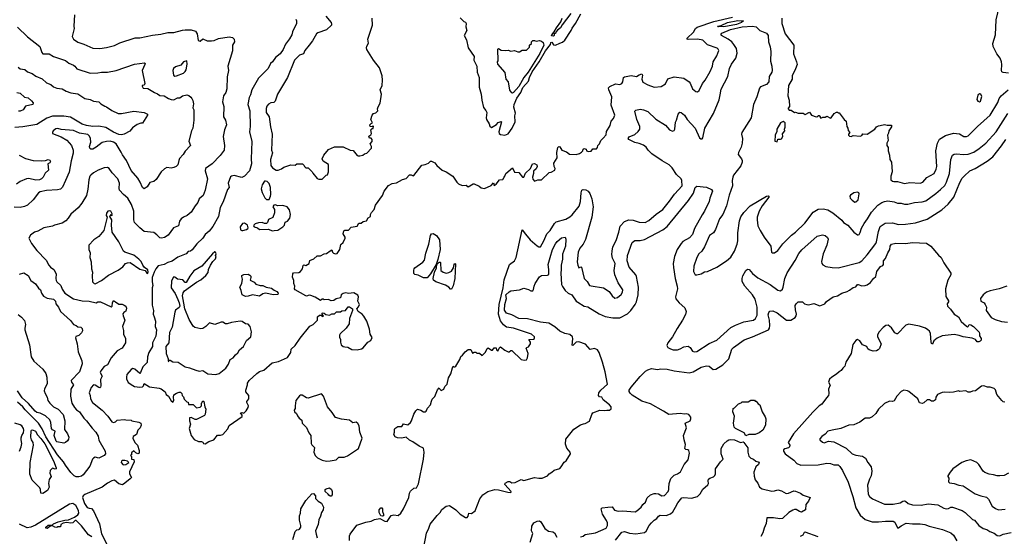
# Model space of a CAD drawing. Extents: x 1678431 to 1860718, y 384618 to 522882.
# Tile 358 of 473: x 1788279 to 1799558, y 415861 to 421777. Entities that reach past the tile are written whole.
import ezdxf

# ---------------------------------------------------------------- set-up
doc = ezdxf.new("R2010")
doc.units = 0

msp = doc.modelspace()

# ---------------------------------------------------------------- linework, layer by layer
at = {"layer": '0CON10XD'}
for points in [[(1799606, 421166), (1799545, 421171), (1799529, 421179), (1799524, 421195), (1799531, 421265), (1799525, 421295), (1799510, 421335), (1799472, 421385), (1799429, 421469), (1799428, 421505), (1799455, 421605), (1799465, 421775), (1799483, 421855), (1799501, 421989), (1799522, 422018), (1799555, 422022), (1799629, 421975)], [(1788908, 421835), (1788900, 421705), (1788904, 421675), (1788880, 421585), (1788894, 421555), (1788945, 421519), (1789015, 421498), (1789115, 421452), (1789195, 421448), (1789275, 421459), (1789365, 421483), (1789425, 421513), (1789602, 421568), (1789655, 421571), (1789800, 421600), (1789895, 421611), (1789975, 421630), (1790045, 421632), (1790145, 421656), (1790175, 421663), (1790243, 421663), (1790291, 421645), (1790311, 421615), (1790325, 421538), (1790345, 421530), (1790375, 421560), (1790425, 421536), (1790475, 421536), (1790505, 421540), (1790555, 421561), (1790678, 421582), (1790718, 421575), (1790734, 421554), (1790738, 421522), (1790716, 421485), (1790715, 421420), (1790664, 421246), (1790669, 421195), (1790656, 421124), (1790651, 420985), (1790641, 420945), (1790614, 420905), (1790603, 420835), (1790616, 420784), (1790612, 420665), (1790635, 420628), (1790647, 420575), (1790624, 420515), (1790610, 420440), (1790626, 420335), (1790621, 420285), (1790576, 420224), (1790485, 420128), (1790408, 420075), (1790405, 420045), (1790431, 419955), (1790405, 419825), (1790379, 419765), (1790336, 419725), (1790319, 419685), (1790288, 419645), (1790245, 419572), (1790196, 419534), (1790155, 419517), (1790128, 419495), (1790111, 419469), (1790098, 419415), (1790040, 419395), (1789979, 419311), (1789937, 419283), (1789905, 419274), (1789885, 419278), (1789851, 419315), (1789815, 419342), (1789705, 419350), (1789654, 419395), (1789594, 419455), (1789586, 419485), (1789585, 419585), (1789561, 419661), (1789518, 419735), (1789468, 419775), (1789422, 419825), (1789417, 419845), (1789422, 419905), (1789403, 419953), (1789339, 420025), (1789305, 420075), (1789284, 420086), (1789245, 420082), (1789176, 420054), (1789126, 420024), (1789094, 419996), (1789084, 419985), (1789072, 419945), (1789060, 419835), (1789044, 419765), (1788991, 419675), (1788948, 419622), (1788865, 419550), (1788836, 419504), (1788808, 419475), (1788764, 419446), (1788676, 419424), (1788654, 419414), (1788555, 419394), (1788485, 419356), (1788448, 419345), (1788402, 419308), (1788384, 419275), (1788414, 419214), (1788474, 419135), (1788582, 419025), (1788614, 418965), (1788631, 418945), (1788671, 418915), (1788697, 418865), (1788691, 418815), (1788695, 418792), (1788706, 418775), (1788752, 418735), (1788765, 418690), (1788796, 418646), (1788895, 418582), (1788995, 418556), (1789075, 418553), (1789154, 418536), (1789175, 418546), (1789205, 418546), (1789325, 418488), (1789337, 418495), (1789342, 418535), (1789355, 418562), (1789378, 418548), (1789415, 418520), (1789451, 418519), (1789475, 418508), (1789493, 418495), (1789501, 418475), (1789495, 418440), (1789470, 418425), (1789462, 418408), (1789464, 418386), (1789484, 418335), (1789457, 418265), (1789467, 418217), (1789467, 418175), (1789491, 418125), (1789492, 418075), (1789454, 418015), (1789394, 417985), (1789326, 417904), (1789285, 417824), (1789248, 417805), (1789208, 417755), (1789201, 417735), (1789224, 417695), (1789206, 417655), (1789210, 417585), (1789205, 417570), (1789195, 417562), (1789185, 417564), (1789145, 417592), (1789125, 417594), (1789099, 417565), (1789074, 417505), (1789086, 417475), (1789089, 417435), (1789112, 417392), (1789225, 417305), (1789287, 417237)], [(1793325, 421798), (1793365, 421758), (1793385, 421748), (1793392, 421735), (1793388, 421695), (1793402, 421655), (1793370, 421595), (1793396, 421546), (1793418, 421455), (1793483, 421355), (1793482, 421315), (1793517, 421245), (1793520, 421175), (1793544, 421115), (1793542, 421005), (1793564, 420925), (1793571, 420855), (1793591, 420771), (1793619, 420739), (1793629, 420715), (1793622, 420655), (1793626, 420635), (1793656, 420586), (1793665, 420557), (1793685, 420542), (1793741, 420579), (1793759, 420601), (1793795, 420612), (1793799, 420609), (1793769, 420495), (1793770, 420475), (1793785, 420461), (1793835, 420454), (1793875, 420469), (1793919, 420535), (1793954, 420606), (1793951, 420675), (1793957, 420707), (1793941, 420775), (1793942, 420805), (1793972, 420878), (1794020, 420945), (1794041, 420999), (1794108, 421075), (1794119, 421115), (1794151, 421179), (1794229, 421295), (1794301, 421419), (1794358, 421495), (1794364, 421516), (1794375, 421520), (1794395, 421488), (1794416, 421484), (1794465, 421510), (1794495, 421519), (1794525, 421542), (1794596, 421654), (1794608, 421682), (1794645, 421733), (1794705, 421844)], [(1794592, 421848), (1794491, 421719), (1794474, 421685), (1794441, 421659), (1794420, 421635), (1794415, 421620), (1794402, 421618), (1794400, 421595), (1794395, 421590), (1794372, 421592), (1794373, 421605), (1794402, 421638), (1794428, 421685), (1794476, 421754), (1794494, 421795)], [(1789821, 418885), (1789797, 418825), (1789795, 418775), (1789804, 418735), (1789798, 418705), (1789795, 418605), (1789797, 418507), (1789811, 418445), (1789806, 418405), (1789821, 418375), (1789833, 418325), (1789831, 418265), (1789845, 418225), (1789837, 418153), (1789801, 418075), (1789800, 418035), (1789757, 417965), (1789744, 417916), (1789738, 417852), (1789690, 417800), (1789663, 417735), (1789655, 417727), (1789596, 417776), (1789575, 417784), (1789555, 417770), (1789507, 417715), (1789501, 417685), (1789502, 417665), (1789521, 417621), (1789575, 417588), (1789595, 417578), (1789655, 417567), (1789685, 417571), (1789696, 417586), (1789705, 417612), (1789765, 417571), (1789875, 417559), (1789899, 417549), (1789947, 417515), (1789958, 417485), (1789984, 417464), (1790015, 417414), (1790035, 417397), (1790046, 417415), (1790040, 417455), (1790045, 417482), (1790075, 417502), (1790105, 417512), (1790122, 417512), (1790138, 417498), (1790140, 417475), (1790157, 417457), (1790162, 417432), (1790192, 417402), (1790208, 417398), (1790212, 417372), (1790265, 417370), (1790305, 417332), (1790345, 417340), (1790360, 417355), (1790360, 417385), (1790370, 417395), (1790372, 417408), (1790385, 417410), (1790390, 417405), (1790398, 417345), (1790410, 417315), (1790405, 417260), (1790397, 417245), (1790305, 417198), (1790288, 417198), (1790245, 417220), (1790223, 417217), (1790224, 417185), (1790236, 417146), (1790219, 417095), (1790243, 417015), (1790279, 416969), (1790328, 416948), (1790360, 416945), (1790375, 416938), (1790385, 416923), (1790405, 416920), (1790445, 416947), (1790503, 416967), (1790545, 417020), (1790578, 417018), (1790604, 417026), (1790665, 417090), (1790680, 417130), (1790826, 417234), (1790827, 417247), (1790808, 417275), (1790825, 417280), (1790845, 417272), (1790872, 417298), (1790897, 417335), (1790900, 417355), (1790881, 417395), (1790882, 417405), (1790904, 417435), (1790903, 417473), (1790870, 417515), (1790868, 417535), (1790890, 417595), (1790890, 417615), (1790907, 417645), (1790994, 417726), (1791025, 417748), (1791075, 417764), (1791172, 417848), (1791245, 417864), (1791345, 417909), (1791384, 417965), (1791389, 418005), (1791436, 418045), (1791491, 418129), (1791604, 418266), (1791640, 418285), (1791690, 418335), (1791692, 418375), (1791715, 418392), (1791732, 418392), (1791745, 418380), (1791758, 418382), (1791742, 418405), (1791742, 418418), (1791755, 418420), (1791767, 418417), (1791785, 418400), (1791827, 418393), (1791855, 418408), (1791885, 418410), (1791908, 418432), (1791955, 418432), (1791968, 418442), (1792010, 418445), (1792043, 418487), (1792055, 418488), (1792092, 418465), (1792092, 418445), (1792058, 418355), (1792052, 418295), (1792018, 418245), (1791951, 418179), (1791944, 418165), (1791942, 418142), (1791952, 418115), (1791953, 418085), (1791962, 418055), (1791986, 418036), (1792005, 418029), (1792037, 418027), (1792085, 418001), (1792145, 417996), (1792195, 418006), (1792215, 418018), (1792266, 418084), (1792303, 418105), (1792316, 418136), (1792294, 418175), (1792284, 418235), (1792254, 418325), (1792222, 418382), (1792203, 418405), (1792157, 418437), (1792142, 418465), (1792161, 418489), (1792170, 418515), (1792154, 418555), (1792161, 418605), (1792152, 418622), (1792105, 418650), (1792045, 418643), (1792015, 418649), (1791985, 418640), (1791962, 418625), (1791955, 418592), (1791905, 418580), (1791879, 418561), (1791847, 418557), (1791815, 418572), (1791765, 418570), (1791755, 418578), (1791745, 418578), (1791723, 418563), (1791665, 418600), (1791615, 418619), (1791595, 418621), (1791565, 418610), (1791555, 418613), (1791434, 418684), (1791428, 418695), (1791432, 418725), (1791418, 418755), (1791419, 418789), (1791403, 418827), (1791408, 418865), (1791415, 418878), (1791475, 418883), (1791495, 418892), (1791518, 418925), (1791525, 418962), (1791535, 418968), (1791555, 418962), (1791593, 418987), (1791602, 419018), (1791650, 419040), (1791688, 419072), (1791725, 419073), (1791766, 419094), (1791795, 419100), (1791835, 419132), (1791855, 419140), (1791863, 419115), (1791874, 419104), (1791895, 419094), (1791915, 419100), (1791945, 419147), (1791959, 419201), (1791985, 419224), (1792009, 419275), (1792008, 419288), (1791984, 419324), (1791992, 419358), (1792005, 419367), (1792045, 419368), (1792075, 419400), (1792145, 419412), (1792165, 419447), (1792192, 419448), (1792215, 419467), (1792250, 419475), (1792271, 419509), (1792298, 419525), (1792298, 419548), (1792308, 419568), (1792338, 419602), (1792354, 419655), (1792433, 419765), (1792453, 419815), (1792505, 419877), (1792545, 419902), (1792595, 419908), (1792663, 419947), (1792705, 419960), (1792745, 420000), (1792765, 420000), (1792785, 419988), (1792795, 419992), (1792885, 420110), (1792925, 420118), (1792960, 420135), (1792983, 420157), (1792995, 420158), (1793035, 420138), (1793058, 420108), (1793120, 420055), (1793165, 420036), (1793240, 419985), (1793288, 419915), (1793306, 419896), (1793347, 419877), (1793393, 419883), (1793415, 419863), (1793475, 419896), (1793485, 419896), (1793541, 419871), (1793565, 419850), (1793605, 419844), (1793680, 419880), (1793705, 419908), (1793712, 419902), (1793710, 419885), (1793715, 419880), (1793738, 419892), (1793775, 419942), (1793815, 419948), (1793828, 419975), (1793838, 419985), (1793848, 420015), (1793925, 420082), (1793945, 420032), (1793997, 420027), (1794040, 419975), (1794055, 419973), (1794072, 420018), (1794130, 420075), (1794154, 420126), (1794175, 420131), (1794203, 420115), (1794206, 420095), (1794195, 420070), (1794166, 420044), (1794166, 420015), (1794152, 419975), (1794155, 419952), (1794175, 419927), (1794215, 419942), (1794255, 419943), (1794345, 420028), (1794365, 420030), (1794410, 420055), (1794413, 420075), (1794401, 420095), (1794396, 420134), (1794436, 420194), (1794433, 420255), (1794444, 420315), (1794455, 420327), (1794465, 420322), (1794488, 420285), (1794543, 420263), (1794576, 420236), (1794655, 420232), (1794690, 420245), (1794715, 420262), (1794730, 420275), (1794732, 420295), (1794745, 420302), (1794766, 420296), (1794770, 420275), (1794795, 420268), (1794825, 420270), (1794845, 420300), (1794885, 420300), (1794897, 420313), (1794900, 420335), (1794922, 420355), (1794937, 420395), (1794961, 420419), (1794995, 420458), (1795002, 420498), (1795043, 420565), (1795053, 420615), (1795082, 420645), (1795096, 420684), (1795055, 420800), (1795061, 420895), (1795027, 420975), (1795024, 420996), (1795038, 421012), (1795105, 421043), (1795155, 421036), (1795177, 421045), (1795188, 421065), (1795194, 421115), (1795205, 421124), (1795285, 421138), (1795345, 421127), (1795375, 421146), (1795406, 421156), (1795414, 421144), (1795407, 421095), (1795415, 421062), (1795475, 421030), (1795546, 421004), (1795628, 421012), (1795676, 421044), (1795705, 421100), (1795775, 421122), (1795887, 421107), (1795947, 421067), (1795960, 421050), (1795985, 420984), (1796025, 420956), (1796045, 420953), (1796063, 420965), (1796101, 421045), (1796131, 421085), (1796189, 421185), (1796214, 421245), (1796222, 421295), (1796264, 421365), (1796286, 421425), (1796281, 421441), (1796270, 421450), (1796159, 421489), (1796105, 421543), (1796045, 421554), (1795935, 421550), (1795924, 421555), (1795926, 421565), (1795999, 421635), (1796019, 421675), (1796040, 421690), (1796232, 421758), (1796445, 421805)], [(1791441, 421785), (1791450, 421765), (1791450, 421735), (1791403, 421637), (1791398, 421605), (1791368, 421558), (1791323, 421497), (1791296, 421435), (1791263, 421385), (1791210, 421345), (1791174, 421295), (1791153, 421277), (1791125, 421219), (1791013, 421107), (1790938, 420975), (1790921, 420915), (1790906, 420885), (1790893, 420805), (1790914, 420735), (1790919, 420555), (1790911, 420495), (1790937, 420383), (1790929, 420185), (1790936, 420125), (1790911, 420045), (1790854, 419986), (1790825, 419971), (1790735, 419994), (1790704, 419986), (1790695, 419977), (1790667, 419905), (1790678, 419855), (1790658, 419832), (1790610, 419690), (1790577, 419625), (1790557, 419523), (1790492, 419408), (1790448, 419355), (1790404, 419316), (1790375, 419275), (1790308, 419212), (1790255, 419141), (1790235, 419126), (1790209, 419121), (1790185, 419095), (1790091, 419059), (1790025, 419012), (1789974, 418996), (1789934, 418975), (1789865, 418958), (1789837, 418923), (1789821, 418885)], [(1791785, 421818), (1791846, 421746), (1791852, 421725), (1791849, 421715), (1791795, 421662), (1791695, 421627), (1791679, 421615), (1791633, 421537), (1791593, 421487), (1791547, 421423), (1791529, 421385), (1791485, 421370), (1791428, 421315), (1791348, 421115), (1791231, 420925), (1791204, 420845), (1791189, 420831), (1791155, 420825), (1791129, 420811), (1791111, 420789), (1791101, 420759), (1791102, 420715), (1791136, 420665), (1791150, 420550), (1791170, 420465), (1791163, 420283), (1791174, 420254), (1791153, 420175), (1791156, 420106), (1791175, 420080), (1791215, 420056), (1791240, 420055), (1791279, 420071), (1791305, 420088), (1791385, 420117), (1791435, 420112), (1791455, 420127), (1791517, 420127), (1791538, 420108), (1791540, 420095), (1791555, 420080), (1791585, 420080), (1791630, 420035), (1791635, 420020), (1791685, 419960), (1791705, 419952), (1791745, 419952)], [(1791745, 419952), (1791790, 419995), (1791805, 420000), (1791816, 420034), (1791815, 420120), (1791755, 420158), (1791744, 420185), (1791762, 420225), (1791815, 420291), (1791885, 420321), (1791985, 420323), (1792065, 420282), (1792098, 420278), (1792145, 420223), (1792155, 420217), (1792175, 420217), (1792210, 420225), (1792228, 420242), (1792255, 420247), (1792307, 420305), (1792307, 420325), (1792292, 420355), (1792317, 420383), (1792318, 420405), (1792305, 420420), (1792285, 420420), (1792280, 420445), (1792302, 420458), (1792308, 420475), (1792302, 420515), (1792315, 420530), (1792328, 420532), (1792330, 420555), (1792325, 420560), (1792315, 420550), (1792293, 420553), (1792290, 420575), (1792305, 420590), (1792320, 420595), (1792303, 420635), (1792318, 420685), (1792330, 420705), (1792358, 420712), (1792380, 420735), (1792378, 420755), (1792385, 420780), (1792409, 420821), (1792424, 420925), (1792409, 420975), (1792430, 421025), (1792436, 421085), (1792431, 421135), (1792399, 421225), (1792331, 421315), (1792256, 421435), (1792251, 421455), (1792254, 421476), (1792273, 421507), (1792266, 421555), (1792320, 421715), (1792318, 421795)], [(1796284, 421694), (1796278, 421695), (1796274, 421705), (1796315, 421712), (1796385, 421744), (1796505, 421770), (1796570, 421765), (1796546, 421745), (1796488, 421722), (1796345, 421695), (1796305, 421699), (1796284, 421694)], [(1797008, 421795), (1797009, 421735), (1797047, 421615), (1797145, 421485), (1797142, 421385), (1797178, 421295), (1797183, 421265), (1797167, 421213), (1797126, 421136), (1797126, 421095), (1797087, 421025), (1797081, 420965), (1797079, 420905), (1797094, 420854), (1797098, 420785), (1797080, 420765), (1797080, 420755), (1797095, 420740), (1797115, 420740), (1797153, 420713), (1797165, 420718), (1797195, 420708), (1797255, 420708), (1797275, 420692), (1797325, 420720), (1797350, 420685), (1797404, 420664), (1797420, 420670), (1797425, 420680), (1797435, 420680), (1797450, 420665), (1797450, 420655), (1797465, 420652), (1797478, 420662), (1797505, 420660), (1797525, 420672), (1797565, 420648), (1797576, 420654), (1797607, 420703), (1797635, 420720), (1797645, 420720), (1797655, 420710), (1797665, 420710), (1797724, 420634), (1797746, 420616), (1797753, 420553), (1797767, 420537), (1797768, 420508), (1797787, 420485), (1797772, 420465), (1797772, 420455), (1797785, 420443), (1797805, 420440), (1797825, 420452), (1797905, 420443), (1797925, 420450), (1797938, 420472), (1797985, 420468), (1798075, 420522), (1798095, 420552), (1798115, 420563), (1798136, 420564), (1798185, 420578), (1798215, 420570), (1798265, 420570), (1798265, 420550), (1798234, 420506), (1798232, 420478), (1798218, 420455), (1798229, 420395), (1798213, 420365), (1798212, 420335), (1798228, 420315), (1798227, 420275), (1798243, 420225), (1798248, 420175), (1798267, 420145), (1798274, 420036), (1798257, 419985), (1798257, 419945), (1798275, 419927), (1798294, 419924)], [(1788253, 421693), (1788370, 421580), (1788511, 421471), (1788533, 421403), (1788544, 421385), (1788618, 421388), (1788665, 421356), (1788805, 421309), (1788840, 421280), (1788895, 421258), (1788912, 421245), (1788935, 421214), (1789085, 421164), (1789175, 421169), (1789215, 421178), (1789285, 421178), (1789384, 421194), (1789595, 421268), (1789710, 421285), (1789716, 421276), (1789714, 421265), (1789683, 421195), (1789712, 421045), (1789705, 421028), (1789683, 421025), (1789680, 421015), (1789693, 420995), (1789745, 420989), (1789822, 420942), (1789859, 420929), (1789885, 420909), (1789935, 420904), (1789985, 420873), (1790015, 420862), (1790045, 420861), (1790085, 420883), (1790115, 420884), (1790145, 420906), (1790195, 420916), (1790215, 420910), (1790239, 420889), (1790252, 420875), (1790261, 420851)], [(1792057, 415813), (1792057, 415865), (1792066, 415885), (1792142, 415988), (1792245, 416021), (1792305, 416033), (1792345, 416053), (1792405, 416066), (1792461, 416035), (1792489, 416031), (1792535, 416100), (1792565, 416107), (1792615, 416100), (1792645, 416125), (1792677, 416175), (1792738, 416305), (1792745, 416354), (1792755, 416378), (1792795, 416413), (1792825, 416417), (1792849, 416461), (1792904, 416746), (1792914, 416824), (1792905, 416871), (1792853, 416893), (1792784, 416944), (1792745, 416962), (1792707, 416997), (1792655, 416983), (1792605, 416989), (1792580, 417000), (1792566, 417025), (1792573, 417055), (1792571, 417085), (1792577, 417095), (1792612, 417118), (1792655, 417118), (1792675, 417147), (1792725, 417138), (1792755, 417163), (1792767, 417183), (1792792, 417258), (1792815, 417296), (1792835, 417316), (1792875, 417306), (1792905, 417288), (1792925, 417288), (1792935, 417294), (1792951, 417329), (1792986, 417365), (1792995, 417410), (1793005, 417430), (1793035, 417462), (1793065, 417537), (1793085, 417560), (1793090, 417545), (1793105, 417530), (1793138, 417545), (1793148, 417575), (1793176, 417604), (1793191, 417675), (1793217, 417723), (1793235, 417792), (1793245, 417810), (1793255, 417800), (1793265, 417800), (1793275, 417810), (1793322, 417885), (1793331, 417919), (1793353, 417937), (1793380, 417975), (1793418, 418002), (1793445, 418000), (1793465, 417958), (1793485, 417970), (1793505, 417970), (1793515, 417960), (1793545, 417960), (1793575, 417932), (1793615, 417968), (1793635, 418010), (1793645, 418018), (1793685, 417992), (1793695, 417992), (1793715, 418020), (1793735, 418020), (1793740, 417995), (1793755, 417980), (1793770, 418015), (1793785, 418030), (1793835, 417992), (1793875, 417972), (1793887, 417973), (1793905, 417990), (1793915, 417990), (1794025, 417884), (1794057, 417877), (1794085, 417880), (1794096, 417904), (1794102, 417955), (1794080, 418015), (1794090, 418025), (1794109, 418031), (1794132, 418065), (1794132, 418085), (1794112, 418115), (1794165, 418119), (1794176, 418125), (1794176, 418145), (1794143, 418175), (1793935, 418246), (1793855, 418257), (1793821, 418281), (1793787, 418327), (1793762, 418405), (1793772, 418515), (1793816, 418706), (1793830, 418800), (1793888, 418975), (1793945, 419017), (1793967, 419055), (1794035, 419372), (1794071, 419321), (1794127, 419257), (1794205, 419189), (1794225, 419177), (1794243, 419177), (1794282, 419245), (1794318, 419325), (1794355, 419365), (1794404, 419445), (1794425, 419461), (1794535, 419494), (1794581, 419519), (1794609, 419541), (1794687, 419643), (1794704, 419696), (1794709, 419795), (1794720, 419825), (1794735, 419831), (1794765, 419828), (1794789, 419815), (1794808, 419788), (1794834, 419725), (1794849, 419635), (1794831, 419515), (1794759, 419261), (1794732, 419208), (1794695, 419162), (1794676, 419115), (1794665, 419005), (1794671, 418965), (1794684, 418934), (1794705, 418948), (1794715, 418942), (1794745, 418814), (1794779, 418779), (1794805, 418734), (1794825, 418728), (1794966, 418706), (1795031, 418665), (1795065, 418615), (1795095, 418590), (1795125, 418596), (1795169, 418631), (1795183, 418655), (1795188, 418685), (1795135, 418765), (1795095, 418855), (1795089, 418905), (1795099, 418985), (1795071, 419045), (1795063, 419087), (1795064, 419125), (1795075, 419175), (1795110, 419250), (1795141, 419345), (1795156, 419414), (1795205, 419466), (1795255, 419487), (1795305, 419482), (1795375, 419460), (1795445, 419454), (1795485, 419477), (1795569, 419551), (1795645, 419602), (1795722, 419698), (1795779, 419781), (1795866, 419874), (1795862, 419935), (1795855, 419955), (1795803, 420005), (1795752, 420082), (1795720, 420115), (1795640, 420160), (1795521, 420241), (1795477, 420285), (1795455, 420318), (1795425, 420342), (1795375, 420361), (1795325, 420370), (1795256, 420405), (1795250, 420415), (1795261, 420435), (1795325, 420464), (1795365, 420496), (1795384, 420525), (1795383, 420555), (1795348, 420635), (1795325, 420730), (1795338, 420742), (1795385, 420754), (1795425, 420746), (1795473, 420725), (1795565, 420638), (1795678, 420568), (1795722, 420515), (1795755, 420502), (1795775, 420508), (1795785, 420523), (1795790, 420605), (1795802, 420625), (1795822, 420695), (1795842, 420718), (1795855, 420716), (1795895, 420684), (1795925, 420636), (1796016, 420535), (1796065, 420426), (1796083, 420413), (1796095, 420412), (1796106, 420425), (1796127, 420535), (1796227, 420705), (1796290, 420860), (1796304, 420916), (1796315, 420981), (1796390, 421125), (1796410, 421220), (1796432, 421268), (1796483, 421335), (1796496, 421395), (1796489, 421449), (1796460, 421495), (1796435, 421524), (1796395, 421554), (1796318, 421595), (1796312, 421605), (1796322, 421625), (1796423, 421667), (1796554, 421696), (1796674, 421704), (1796714, 421694), (1796757, 421655), (1796833, 421623), (1796851, 421595), (1796855, 421525), (1796874, 421465), (1796882, 421412), (1796879, 421301), (1796894, 421245), (1796899, 421195), (1796894, 421175), (1796865, 421125), (1796862, 421065), (1796835, 421035), (1796765, 421007), (1796753, 420995), (1796723, 420895), (1796685, 420805), (1796658, 420655), (1796551, 420485), (1796547, 420465), (1796557, 420415), (1796555, 420365), (1796543, 420317), (1796511, 420255), (1796509, 420235), (1796547, 420185), (1796554, 420165), (1796553, 420145), (1796538, 420102), (1796456, 419995), (1796447, 419975), (1796440, 419935), (1796444, 419875), (1796407, 419767), (1796376, 419644), (1796332, 419548), (1796297, 419495), (1796249, 419375), (1796225, 419335), (1796180, 419305), (1796125, 419175), (1796092, 419128), (1796058, 419095), (1796036, 419055), (1796001, 418955), (1795999, 418895), (1796016, 418856), (1796035, 418854), (1796084, 418866), (1796125, 418890), (1796158, 418892), (1796265, 418944), (1796375, 419014), (1796425, 419058), (1796466, 419125), (1796499, 419205), (1796507, 419243)], [(1793925, 420936), (1793915, 420940), (1793895, 420970), (1793877, 421065), (1793850, 421095), (1793841, 421171), (1793755, 421270), (1793752, 421295), (1793760, 421305), (1793755, 421440), (1793765, 421448), (1793795, 421428), (1793845, 421423), (1793875, 421428), (1793905, 421418), (1793945, 421423), (1793985, 421410), (1794005, 421410), (1794035, 421428), (1794085, 421430), (1794117, 421463), (1794120, 421485), (1794140, 421505), (1794140, 421525), (1794155, 421538), (1794175, 421540), (1794195, 421532), (1794235, 421538), (1794255, 421530), (1794277, 421517), (1794283, 421485), (1794238, 421392), (1794102, 421178), (1794055, 421116), (1793997, 421013), (1793935, 420942), (1793925, 420936)], [(1790055, 421131), (1790075, 421134), (1790155, 421166), (1790175, 421184), (1790185, 421205), (1790198, 421268), (1790195, 421306), (1790155, 421296), (1790123, 421257), (1790065, 421237), (1790042, 421218), (1790032, 421195), (1790041, 421141), (1790055, 421131)], [(1788263, 421235), (1788285, 421216), (1788337, 421207), (1788370, 421180), (1788423, 421163), (1788462, 421132), (1788535, 421099), (1788586, 421055), (1788635, 421034), (1788668, 421008), (1788705, 420994), (1788765, 420984), (1788810, 420960), (1788865, 420941), (1788945, 420928), (1789025, 420876), (1789085, 420864), (1789126, 420846), (1789185, 420838), (1789207, 420815), (1789255, 420789), (1789275, 420781), (1789335, 420736), (1789405, 420703), (1789445, 420703), (1789585, 420728), (1789705, 420714), (1789742, 420695), (1789742, 420685), (1789685, 420592), (1789665, 420592), (1789625, 420579), (1789572, 420538), (1789540, 420500), (1789474, 420465), (1789445, 420457), (1789415, 420462), (1789355, 420489), (1789265, 420542), (1789185, 420558), (1789115, 420553), (1789045, 420564), (1788995, 420581), (1788860, 420660), (1788785, 420673), (1788655, 420674), (1788589, 420651), (1788475, 420577), (1788315, 420550), (1788225, 420543)], [(1788245, 420942), (1788285, 420936), (1788335, 420892), (1788375, 420882), (1788415, 420850), (1788432, 420825), (1788430, 420805), (1788344, 420786), (1788320, 420745), (1788285, 420730), (1788265, 420728)], [(1798294, 419924), (1798335, 419923), (1798415, 419902), (1798475, 419913), (1798595, 419907), (1798624, 419915), (1798669, 419971), (1798753, 420017), (1798778, 420065), (1798783, 420095), (1798775, 420275), (1798793, 420365), (1798815, 420408), (1798885, 420451), (1798975, 420479), (1799045, 420469), (1799095, 420439), (1799125, 420440), (1799145, 420448), (1799252, 420555), (1799397, 420683), (1799482, 420828), (1799499, 420875), (1799520, 420905), (1799602, 420975)], [(1799275, 420837), (1799285, 420843), (1799299, 420899), (1799290, 420925), (1799275, 420929), (1799256, 420914), (1799244, 420865), (1799255, 420844), (1799275, 420837)], [(1790261, 420851), (1790270, 420815), (1790263, 420767), (1790274, 420745), (1790272, 420625), (1790261, 420535), (1790247, 420503), (1790218, 420385), (1790234, 420335), (1790175, 420271), (1790153, 420235), (1790111, 420189), (1790100, 420165), (1790091, 420115), (1790072, 420098), (1790045, 420084), (1790015, 420078), (1789965, 420084), (1789939, 420071), (1789898, 420035), (1789842, 419948), (1789814, 419926), (1789768, 419912), (1789738, 419862), (1789705, 419840), (1789684, 419854), (1789658, 419918), (1789632, 419962), (1789555, 420051), (1789504, 420164), (1789455, 420229), (1789441, 420259), (1789384, 420355), (1789355, 420375), (1789315, 420385), (1789275, 420383), (1789225, 420370), (1789153, 420317), (1789115, 420296), (1789095, 420296), (1789084, 420305), (1789079, 420325), (1789092, 420375), (1789089, 420415), (1789077, 420445), (1789061, 420461), (1788965, 420479), (1788895, 420508), (1788755, 420521), (1788715, 420533), (1788691, 420529), (1788664, 420505), (1788654, 420485), (1788656, 420475), (1788754, 420434), (1788818, 420398), (1788871, 420335), (1788893, 420283), (1788893, 420247), (1788868, 420162), (1788847, 420033), (1788805, 419935), (1788769, 419861), (1788745, 419836), (1788712, 419828), (1788585, 419823), (1788514, 419806), (1788495, 419794), (1788433, 419715), (1788368, 419655), (1788333, 419637), (1788286, 419626), (1788215, 419629)], [(1796507, 419243), (1796505, 419335), (1796525, 419475), (1796541, 419519), (1796572, 419568), (1796645, 419646), (1796835, 419758), (1796852, 419762), (1796862, 419755), (1796859, 419745), (1796784, 419646), (1796750, 419585), (1796726, 419515), (1796726, 419485), (1796736, 419415), (1796761, 419365), (1796808, 419285), (1796883, 419185), (1796890, 419115), (1796898, 419108), (1796925, 419108), (1796965, 419134), (1797020, 419210), (1797120, 419310), (1797166, 419344), (1797273, 419447), (1797367, 419573), (1797424, 419606), (1797482, 419612), (1797535, 419599), (1797595, 419566), (1797695, 419480), (1797716, 419455), (1797765, 419424), (1797835, 419343), (1797875, 419313), (1797885, 419313), (1797895, 419318), (1797908, 419342), (1797921, 419389), (1797951, 419445), (1797992, 419495), (1798035, 419575), (1798108, 419652), (1798155, 419685), (1798184, 419696), (1798225, 419701), (1798295, 419692), (1798335, 419678), (1798375, 419675), (1798415, 419664), (1798454, 419666), (1798528, 419682), (1798615, 419690), (1798657, 419703), (1798774, 419785), (1798828, 419832), (1798875, 419879), (1798895, 419915), (1798928, 420015), (1798946, 420175), (1798965, 420225), (1798982, 420238), (1799005, 420241), (1799095, 420232), (1799145, 420239), (1799208, 420262), (1799269, 420301), (1799345, 420364), (1799464, 420495), (1799598, 420705)], [(1796955, 420380), (1796962, 420408), (1796995, 420408), (1797005, 420412), (1797019, 420441), (1797018, 420472), (1797042, 420505), (1797038, 420525), (1797048, 420545), (1797048, 420595), (1797025, 420610), (1796995, 420598), (1796953, 420525), (1796952, 420498), (1796932, 420455), (1796930, 420385), (1796955, 420380)], [(1797160, 419020), (1797205, 419098), (1797240, 419140), (1797415, 419297), (1797475, 419314), (1797506, 419305), (1797532, 419282), (1797538, 419265), (1797524, 419195), (1797484, 419095), (1797462, 419008), (1797468, 418985), (1797480, 418970), (1797515, 418949), (1797585, 418938), (1797655, 418936), (1797895, 418996), (1797925, 419015), (1797985, 419083), (1798085, 419215), (1798095, 419235), (1798118, 419352), (1798135, 419408), (1798193, 419447), (1798275, 419451), (1798345, 419431), (1798425, 419434), (1798539, 419451), (1798675, 419494), (1798842, 419598), (1798915, 419666), (1798978, 419745), (1799049, 419911), (1799075, 419961), (1799096, 419985), (1799164, 420045), (1799225, 420075), (1799363, 420157), (1799425, 420205), (1799527, 420333), (1799576, 420404)], [(1788274, 420225), (1788347, 420187), (1788435, 420164), (1788525, 420160), (1788575, 420166), (1788605, 420178), (1788625, 420169), (1788631, 420155), (1788625, 420140), (1788602, 420125), (1788607, 420055), (1788571, 420019), (1788547, 419975), (1788527, 419955), (1788505, 419943), (1788465, 419941), (1788385, 419958), (1788355, 419956), (1788285, 419926), (1788244, 419895)], [(1791105, 419717), (1791135, 419720), (1791153, 419755), (1791156, 419774), (1791151, 419855), (1791135, 419902), (1791112, 419925), (1791095, 419930), (1791085, 419927), (1791055, 419885), (1791045, 419840), (1791057, 419797), (1791087, 419737), (1791105, 419717)], [(1792909, 415735), (1792938, 415895), (1792967, 415955), (1792981, 415999), (1793060, 416100), (1793095, 416134), (1793114, 416166), (1793165, 416205), (1793202, 416212), (1793275, 416164), (1793325, 416116), (1793385, 416078), (1793405, 416078), (1793415, 416090), (1793424, 416126), (1793455, 416123), (1793495, 416154), (1793550, 416290), (1793585, 416334), (1793640, 416375), (1793720, 416395), (1793765, 416392), (1793870, 416365), (1793906, 416364), (1793907, 416375), (1793837, 416455), (1793841, 416469), (1793875, 416488), (1793895, 416488), (1793915, 416474), (1793955, 416476), (1794025, 416513), (1794055, 416501), (1794175, 416536), (1794227, 416527), (1794265, 416528), (1794325, 416552), (1794345, 416578), (1794376, 416594), (1794402, 416618), (1794465, 416637), (1794483, 416655), (1794515, 416708), (1794537, 416725), (1794587, 416805), (1794583, 416825), (1794545, 416870), (1794530, 416915), (1794534, 416975), (1794625, 417087), (1794702, 417138), (1794738, 417148), (1794758, 417152), (1794805, 417180), (1794832, 417255), (1794846, 417274), (1794925, 417307), (1794975, 417300), (1795005, 417307), (1795035, 417304), (1795055, 417322), (1795055, 417342), (1795036, 417366), (1794964, 417424), (1794948, 417455), (1794919, 417459), (1794909, 417475), (1794914, 417505), (1794934, 417535), (1795012, 417605), (1794987, 417745), (1794956, 417856), (1794916, 417966), (1794896, 417996), (1794865, 418010), (1794815, 418001), (1794761, 418061), (1794685, 418089), (1794655, 418086), (1794615, 418046), (1794608, 418048), (1794614, 418124), (1794610, 418145), (1794581, 418171), (1794524, 418185), (1794465, 418210), (1794410, 418260), (1794340, 418300), (1794245, 418315), (1794095, 418351), (1793995, 418356), (1793915, 418396), (1793855, 418416), (1793831, 418451), (1793835, 418514), (1793854, 418584), (1793846, 418625), (1793885, 418660), (1793905, 418674), (1794005, 418682), (1794055, 418701), (1794108, 418688), (1794135, 418674), (1794155, 418674), (1794165, 418688), (1794171, 418725), (1794185, 418755), (1794235, 418834), (1794255, 418849), (1794325, 418851), (1794340, 418860), (1794342, 418915), (1794333, 418973), (1794355, 419055), (1794384, 419146), (1794415, 419209), (1794435, 419236), (1794485, 419280), (1794528, 419285), (1794534, 419265), (1794530, 419185), (1794498, 419092), (1794496, 419036), (1794480, 418965), (1794483, 418915), (1794478, 418875), (1794486, 418745), (1794495, 418721), (1794527, 418677), (1794560, 418645), (1794605, 418627), (1794655, 418555), (1794671, 418541), (1794745, 418496), (1794785, 418488), (1794915, 418407), (1794985, 418378), (1795075, 418362), (1795154, 418364), (1795242, 418408), (1795278, 418445), (1795330, 418515), (1795344, 418545), (1795365, 418625), (1795366, 418716), (1795345, 418835), (1795335, 418856), (1795259, 418945), (1795238, 419015), (1795240, 419075), (1795296, 419224), (1795325, 419247), (1795385, 419250), (1795435, 419261), (1795645, 419369), (1795695, 419408), (1795941, 419705), (1795999, 419791), (1796017, 419855), (1796035, 419871), (1796145, 419858), (1796202, 419832), (1796214, 419815), (1796183, 419735), (1796177, 419695), (1796125, 419585), (1796095, 419544), (1796009, 419385), (1795985, 419318), (1795951, 419279), (1795875, 419238), (1795855, 419215), (1795812, 419145), (1795778, 419065), (1795765, 418985), (1795768, 418938), (1795787, 418815), (1795812, 418725), (1795815, 418695), (1795793, 418605), (1795795, 418580), (1795835, 418533), (1795897, 418477), (1795914, 418435), (1795905, 418402), (1795873, 418337), (1795809, 418241), (1795756, 418145), (1795702, 418078), (1795691, 418045), (1795704, 418024), (1795735, 418006), (1795765, 417998), (1795815, 417998), (1795845, 418006), (1795885, 418029), (1795935, 418038), (1795959, 418025), (1795985, 417980), (1796005, 417974), (1796035, 417977), (1796175, 418068), (1796263, 418107), (1796425, 418253), (1796479, 418279), (1796575, 418317), (1796685, 418337), (1796709, 418355), (1796728, 418395), (1796725, 418485), (1796705, 418575), (1796675, 418627), (1796585, 418725), (1796555, 418780), (1796555, 418815), (1796564, 418845), (1796596, 418905), (1796615, 418920), (1796635, 418916), (1796675, 418869), (1796735, 418821), (1796876, 418746), (1796965, 418679), (1796995, 418672), (1797015, 418692), (1797025, 418713), (1797045, 418815), (1797072, 418878), (1797160, 419020)], [(1797845, 419689), (1797855, 419690), (1797882, 419715), (1797896, 419784), (1797892, 419795), (1797875, 419803), (1797835, 419793), (1797794, 419766), (1797788, 419755), (1797791, 419735), (1797815, 419709), (1797845, 419689)], [(1789145, 418754), (1789215, 418790), (1789298, 418852), (1789405, 418908), (1789462, 418948), (1789492, 418985), (1789515, 418994), (1789546, 418996), (1789655, 418920), (1789716, 418906), (1789735, 418874), (1789745, 418870), (1789751, 418885), (1789745, 418911), (1789710, 418940), (1789691, 418965), (1789669, 419009), (1789644, 419035), (1789585, 419079), (1789484, 419114), (1789468, 419128), (1789415, 419235), (1789340, 419345), (1789329, 419425), (1789334, 419484), (1789310, 419525), (1789325, 419550), (1789335, 419530), (1789340, 419555), (1789322, 419585), (1789305, 419590), (1789288, 419585), (1789275, 419560), (1789271, 419535), (1789280, 419515), (1789242, 419365), (1789186, 419294), (1789130, 419255), (1789072, 419195), (1789071, 419145), (1789086, 419106), (1789084, 419055), (1789096, 419005), (1789102, 418925), (1789114, 418885), (1789109, 418845), (1789114, 418775), (1789133, 418755), (1789145, 418754)], [(1791175, 419359), (1791195, 419364), (1791235, 419368), (1791294, 419405), (1791314, 419425), (1791321, 419459), (1791345, 419471), (1791374, 419505), (1791380, 419545), (1791371, 419601), (1791343, 419633), (1791295, 419651), (1791235, 419647), (1791205, 419657), (1791190, 419655), (1791178, 419635), (1791198, 419605), (1791196, 419565), (1791177, 419513), (1791129, 419491), (1791116, 419454), (1791105, 419444), (1791084, 419444), (1791055, 419454), (1791015, 419451), (1790975, 419441), (1790960, 419425), (1790957, 419415), (1790964, 419404), (1791002, 419392), (1791026, 419376), (1791125, 419377), (1791175, 419359)], [(1790822, 419362), (1790835, 419364), (1790876, 419374), (1790892, 419385), (1790897, 419395), (1790890, 419425), (1790855, 419447), (1790832, 419445), (1790804, 419405), (1790809, 419369), (1790822, 419362)], [(1792945, 418821), (1792905, 418822), (1792845, 418852), (1792805, 418858), (1792795, 418872), (1792792, 418908), (1792796, 418924), (1792806, 418934), (1792898, 419002), (1792915, 419022), (1792932, 419105), (1792966, 419205), (1792985, 419305), (1792996, 419324), (1793015, 419328), (1793055, 419306), (1793088, 419255), (1793097, 419145), (1793070, 419030), (1793050, 418975), (1792986, 418865), (1792945, 418821)], [(1790525, 417714), (1790565, 417726), (1790639, 417785), (1790669, 417831), (1790689, 417885), (1790725, 417904), (1790750, 417940), (1790779, 417961), (1790796, 417995), (1790841, 418035), (1790876, 418105), (1790925, 418145), (1790934, 418204), (1790918, 418265), (1790895, 418290), (1790865, 418294), (1790829, 418319), (1790805, 418323), (1790705, 418309), (1790654, 418294), (1790635, 418296), (1790605, 418312), (1790588, 418312), (1790515, 418286), (1790455, 418306), (1790412, 418265), (1790375, 418240), (1790355, 418236), (1790285, 418252), (1790265, 418269), (1790222, 418345), (1790172, 418465), (1790159, 418529), (1790145, 418615), (1790152, 418648), (1790166, 418674), (1790305, 418770), (1790355, 418798), (1790412, 418848), (1790436, 418884), (1790440, 418915), (1790464, 418966), (1790491, 419009), (1790522, 419038), (1790530, 419065), (1790520, 419075), (1790528, 419095), (1790520, 419115), (1790515, 419117), (1790489, 419095), (1790366, 418954), (1790275, 418903), (1790229, 418841), (1790185, 418767), (1790175, 418767), (1790149, 418799), (1790086, 418806), (1790055, 418828), (1790045, 418833), (1790041, 418829), (1790018, 418785), (1790014, 418705), (1790060, 418640), (1790089, 418571), (1790104, 418535), (1790112, 418495), (1790105, 418480), (1790065, 418449), (1790055, 418428), (1790027, 418255), (1789995, 418195), (1789986, 418075), (1789952, 418035), (1789956, 417955), (1789978, 417895), (1789980, 417865), (1789986, 417864), (1789992, 417878), (1790003, 417877), (1790035, 417860), (1790096, 417856), (1790175, 417802), (1790225, 417792), (1790295, 417762), (1790335, 417752), (1790375, 417760), (1790435, 417721), (1790525, 417714)], [(1794704, 415856), (1794735, 415864), (1794755, 415880), (1794875, 415899), (1794998, 415955), (1795011, 415985), (1795011, 416015), (1795001, 416041), (1794954, 416115), (1794941, 416175), (1794952, 416185), (1795015, 416196), (1795065, 416198), (1795091, 416161), (1795135, 416148), (1795185, 416152), (1795328, 416142), (1795348, 416152), (1795396, 416194), (1795415, 416224), (1795448, 416252), (1795468, 416302), (1795504, 416336), (1795545, 416351), (1795565, 416352), (1795596, 416346), (1795635, 416326), (1795665, 416328), (1795707, 416373), (1795714, 416395), (1795713, 416415), (1795718, 416465), (1795739, 416521), (1795775, 416561), (1795815, 416576), (1795849, 416601), (1795892, 416685), (1795938, 416735), (1795952, 416812), (1795942, 416842), (1795932, 416852), (1795910, 416855), (1795898, 416865), (1795907, 416913), (1795890, 416965), (1795883, 417015), (1795918, 417102), (1795903, 417155), (1795958, 417185), (1795967, 417205), (1795967, 417225), (1795942, 417255), (1795915, 417262), (1795895, 417258), (1795845, 417268), (1795715, 417254), (1795654, 417295), (1795505, 417378), (1795405, 417409), (1795295, 417476), (1795270, 417500), (1795260, 417520), (1795260, 417535), (1795285, 417568), (1795388, 417692), (1795449, 417751), (1795475, 417769), (1795515, 417783), (1795585, 417772), (1795625, 417779), (1795695, 417775), (1795775, 417755), (1795946, 417734), (1795995, 417745), (1796085, 417798), (1796145, 417814), (1796175, 417811), (1796222, 417772), (1796255, 417775), (1796335, 417824), (1796402, 417895), (1796436, 418004), (1796454, 418025), (1796578, 418112), (1796673, 418147), (1796857, 418225), (1796866, 418245), (1796870, 418275), (1796866, 418336), (1796851, 418399), (1796859, 418425), (1796872, 418438), (1796905, 418444), (1796955, 418422), (1797061, 418335), (1797114, 418336), (1797160, 418365), (1797174, 418385), (1797179, 418405), (1797164, 418455), (1797161, 418505), (1797172, 418525), (1797195, 418546), (1797245, 418548), (1797268, 418525), (1797294, 418514), (1797315, 418512), (1797375, 418526), (1797445, 418500), (1797502, 418525), (1797521, 418549), (1797598, 418605), (1797645, 418614), (1797695, 418646), (1797756, 418664), (1797785, 418679), (1797825, 418712), (1797855, 418718), (1797875, 418743), (1797885, 418746), (1797925, 418730), (1797965, 418734), (1797985, 418740), (1798024, 418766), (1798060, 418815), (1798087, 418835), (1798099, 418895), (1798139, 418951), (1798165, 418964), (1798173, 418975), (1798172, 419015), (1798195, 419044), (1798222, 419108), (1798247, 419145), (1798252, 419185), (1798265, 419205), (1798315, 419217), (1798427, 419213), (1798505, 419227), (1798665, 419217), (1798715, 419185), (1798802, 419082), (1798835, 419055), (1798864, 418994), (1798946, 418876), (1798945, 418855), (1798910, 418795), (1798884, 418695), (1798887, 418607), (1798918, 418558), (1798918, 418545), (1798902, 418525), (1798906, 418495), (1798941, 418461), (1798985, 418403), (1799034, 418374), (1799065, 418321), (1799125, 418267), (1799135, 418261), (1799142, 418265), (1799155, 418286), (1799175, 418284), (1799205, 418265), (1799268, 418198), (1799274, 418185), (1799273, 418155), (1799292, 418125), (1799292, 418108), (1799280, 418095), (1799265, 418088), (1799248, 418088), (1799226, 418116), (1799190, 418130), (1799085, 418144), (1799042, 418162), (1798985, 418171), (1798845, 418156), (1798790, 418130), (1798752, 418098), (1798735, 418062), (1798725, 418068), (1798719, 418085), (1798711, 418185), (1798699, 418209), (1798683, 418225), (1798655, 418243), (1798585, 418268), (1798465, 418289), (1798430, 418280), (1798335, 418181), (1798325, 418180), (1798305, 418192), (1798267, 418247), (1798228, 418278), (1798200, 418275), (1798168, 418252), (1798121, 418199), (1798104, 418165), (1798106, 418145), (1798148, 418065), (1798128, 418012), (1798112, 417995), (1798094, 417986), (1798055, 417980), (1798008, 417998), (1797996, 418006), (1797984, 418035), (1797935, 418055), (1797901, 418101), (1797875, 418113), (1797855, 418105), (1797823, 418057), (1797804, 417955), (1797741, 417855), (1797732, 417808), (1797706, 417785), (1797690, 417760), (1797664, 417745), (1797635, 417717), (1797580, 417685), (1797555, 417660), (1797543, 417625), (1797563, 417593), (1797544, 417546), (1797548, 417495), (1797542, 417475), (1797519, 417445), (1797466, 417375), (1797436, 417354), (1797365, 417281), (1797141, 417035), (1797082, 416935), (1797102, 416905), (1797098, 416885), (1797086, 416875), (1797045, 416863), (1797030, 416850), (1797028, 416835), (1797047, 416807), (1797145, 416732), (1797182, 416695), (1797225, 416676), (1797425, 416681), (1797525, 416700), (1797565, 416696), (1797605, 416680), (1797655, 416679), (1797675, 416661), (1797703, 416615), (1797769, 416479), (1797824, 416315), (1797855, 416185), (1797905, 416102), (1797965, 416055), (1798045, 416026), (1798115, 416026), (1798196, 416036), (1798285, 416035), (1798302, 416022), (1798335, 415959), (1798345, 415956), (1798375, 415982), (1798435, 416011), (1798505, 416005), (1798595, 416005), (1798647, 415997), (1798695, 415975), (1798848, 415938), (1798945, 415902), (1798977, 415875), (1799015, 415810)], [(1793225, 418691), (1793215, 418691), (1793195, 418715), (1793158, 418738), (1793045, 418775), (1793020, 418795), (1793017, 418815), (1793029, 418885), (1793053, 418935), (1793058, 418972), (1793085, 419002), (1793095, 419002), (1793100, 418995), (1793103, 418905), (1793128, 418885), (1793165, 418875), (1793195, 418881), (1793225, 418897), (1793249, 418935), (1793256, 418975), (1793265, 418987), (1793271, 418981), (1793265, 418815), (1793245, 418730), (1793225, 418691)], [(1788275, 418864), (1788325, 418877), (1788375, 418848), (1788405, 418792), (1788461, 418751), (1788494, 418704), (1788517, 418685), (1788530, 418645), (1788552, 418612), (1788595, 418588), (1788668, 418575), (1788688, 418555), (1788694, 418524), (1788724, 418484), (1788748, 418435), (1788861, 418331), (1788895, 418288), (1788925, 418277), (1788945, 418260), (1788980, 418255), (1788995, 418240), (1788997, 418213), (1788988, 418192), (1788975, 418180), (1788958, 418162), (1788922, 418148), (1788917, 418135), (1788937, 418065), (1788948, 417975), (1788989, 417869), (1788993, 417835), (1788964, 417746), (1788870, 417645), (1788874, 417625), (1788896, 417595), (1788865, 417545), (1788861, 417465), (1788877, 417385), (1788905, 417336), (1788929, 417309), (1788964, 417285), (1789012, 417215), (1789044, 417184), (1789108, 417098), (1789152, 417052), (1789177, 417007), (1789185, 416962), (1789259, 416835), (1789260, 416805), (1789245, 416786), (1789225, 416774), (1789185, 416756), (1789145, 416766), (1789124, 416756), (1789112, 416745), (1789084, 416665), (1789005, 416565), (1788985, 416550), (1788955, 416543), (1788925, 416543), (1788904, 416554), (1788863, 416593), (1788802, 416675), (1788780, 416715), (1788713, 416793), (1788579, 416999), (1788535, 417092), (1788495, 417155), (1788341, 417311), (1788315, 417345), (1788255, 417396)], [(1790865, 418607), (1790828, 418625), (1790816, 418676), (1790799, 418715), (1790822, 418758), (1790833, 418805), (1790822, 418835), (1790825, 418848), (1790845, 418858), (1790895, 418862), (1790915, 418852), (1790925, 418840), (1790928, 418825), (1790920, 418795), (1790965, 418772), (1790985, 418750), (1791034, 418734), (1791065, 418732), (1791104, 418714), (1791165, 418702), (1791195, 418678), (1791226, 418666), (1791240, 418645), (1791235, 418630), (1791185, 418628), (1791094, 418644), (1791065, 418639), (1791025, 418612), (1790945, 418628), (1790895, 418610), (1790865, 418607)], [(1799585, 418727), (1799499, 418695), (1799395, 418672), (1799354, 418656), (1799316, 418625), (1799284, 418586), (1799289, 418555), (1799325, 418533), (1799340, 418515), (1799352, 418485), (1799351, 418445), (1799408, 418365), (1799452, 418342), (1799525, 418320), (1799595, 418315)], [(1788262, 418402), (1788301, 418371), (1788333, 418333), (1788347, 418285), (1788336, 418245), (1788339, 418225), (1788393, 418053), (1788412, 417915), (1788440, 417865), (1788545, 417776), (1788580, 417725), (1788591, 417685), (1788592, 417608), (1788562, 417548), (1788560, 417525), (1788570, 417495), (1788592, 417455), (1788600, 417415), (1788625, 417385), (1788665, 417343), (1788720, 417315), (1788775, 417255), (1788796, 417185), (1788793, 417085), (1788826, 417036), (1788841, 416995), (1788838, 416975), (1788825, 416954), (1788805, 416936), (1788785, 416929), (1788705, 416943), (1788695, 416950), (1788673, 417015), (1788684, 417065), (1788655, 417080), (1788642, 417095), (1788636, 417165), (1788623, 417195), (1788575, 417239), (1788515, 417271), (1788475, 417280), (1788455, 417294), (1788380, 417380), (1788308, 417445), (1788255, 417525)], [(1799565, 417397), (1799545, 417399), (1799530, 417415), (1799472, 417485), (1799455, 417538), (1799443, 417555), (1799395, 417570), (1799365, 417570), (1799324, 417586), (1799295, 417582), (1799228, 417525), (1799195, 417523), (1799165, 417513), (1799145, 417512), (1799115, 417527), (1799045, 417520), (1799035, 417528), (1798975, 417510), (1798925, 417507), (1798875, 417512), (1798845, 417506), (1798792, 417485), (1798772, 417455), (1798768, 417425), (1798745, 417408), (1798725, 417408), (1798702, 417422), (1798675, 417422), (1798635, 417390), (1798615, 417382), (1798585, 417388), (1798566, 417436), (1798465, 417520), (1798448, 417528), (1798405, 417534), (1798375, 417519), (1798326, 417465), (1798295, 417412), (1798275, 417404), (1798241, 417409), (1798185, 417380), (1798115, 417316), (1798085, 417266), (1798045, 417229), (1798015, 417214), (1797965, 417212), (1797901, 417169), (1797835, 417138), (1797777, 417133), (1797685, 417094), (1797585, 417078), (1797537, 417063), (1797505, 417030), (1797468, 417005), (1797444, 416976), (1797444, 416965), (1797475, 416938), (1797495, 416931), (1797545, 416949), (1797603, 416943), (1797745, 416870), (1797815, 416806), (1797855, 416791), (1797935, 416777), (1797968, 416755), (1797994, 416705), (1798031, 416655), (1798041, 416605), (1798034, 416555), (1798014, 416516), (1797990, 416445), (1797997, 416345), (1798014, 416315), (1798049, 416289), (1798115, 416260), (1798185, 416229), (1798285, 416227), (1798365, 416245), (1798395, 416263), (1798415, 416266), (1798425, 416264), (1798456, 416236), (1798505, 416222), (1798605, 416219), (1798685, 416231), (1798795, 416220), (1798865, 416184), (1798895, 416176), (1798920, 416180), (1798945, 416196), (1798965, 416196), (1799075, 416158), (1799108, 416135), (1799194, 416055), (1799215, 416044), (1799264, 415984), (1799315, 415952), (1799359, 415939), (1799391, 415915), (1799441, 415895), (1799475, 415869), (1799505, 415866), (1799545, 415884), (1799635, 415906)], [(1791793, 416723), (1791835, 416724), (1791903, 416737), (1791933, 416767), (1791995, 416769), (1792035, 416783), (1792160, 416865), (1792201, 416985), (1792176, 417055), (1792166, 417126), (1792154, 417154), (1792135, 417167), (1792095, 417162), (1792055, 417192), (1791965, 417202), (1791895, 417220), (1791858, 417278), (1791804, 417345), (1791758, 417465), (1791735, 417492), (1791585, 417444), (1791565, 417447), (1791515, 417479), (1791495, 417479), (1791485, 417471), (1791442, 417415), (1791434, 417355), (1791436, 417325), (1791424, 417304), (1791427, 417285), (1791448, 417268), (1791462, 417242), (1791479, 417215), (1791510, 417190), (1791516, 417155), (1791563, 417105), (1791591, 417045), (1791613, 417015), (1791619, 416925), (1791625, 416910), (1791656, 416876), (1791650, 416825), (1791664, 416785), (1791690, 416760), (1791745, 416734), (1791793, 416723)], [(1796595, 417012), (1796577, 417047), (1796479, 417095), (1796465, 417112), (1796457, 417155), (1796466, 417235), (1796448, 417285), (1796450, 417325), (1796468, 417332), (1796512, 417378), (1796545, 417390), (1796555, 417400), (1796625, 417400), (1796655, 417420), (1796695, 417420), (1796705, 417410), (1796715, 417410), (1796737, 417377), (1796757, 417365), (1796784, 417285), (1796819, 417229), (1796824, 417205), (1796821, 417135), (1796793, 417075), (1796749, 417045), (1796705, 417026), (1796632, 417028), (1796595, 417012)], [(1789287, 417237), (1789335, 417173), (1789355, 417164), (1789378, 417172), (1789395, 417190), (1789475, 417200), (1789495, 417193), (1789555, 417192), (1789565, 417182), (1789645, 417169), (1789666, 417156), (1789669, 417135), (1789658, 417102), (1789634, 417075), (1789615, 417028), (1789580, 417005), (1789574, 416985), (1789598, 416935), (1789628, 416905), (1789648, 416845), (1789646, 416814), (1789634, 416804), (1789610, 416815), (1789585, 416838), (1789560, 416815), (1789560, 416795), (1789550, 416785), (1789560, 416775), (1789560, 416745), (1789585, 416740), (1789592, 416715), (1789535, 416600), (1789538, 416578), (1789560, 416535), (1789545, 416518), (1789485, 416468), (1789455, 416452), (1789415, 416460), (1789365, 416503), (1789335, 416497), (1789285, 416470), (1789224, 416425), (1789025, 416341), (1789006, 416324), (1789000, 416305), (1789022, 416238), (1789052, 416192), (1789075, 416182), (1789101, 416181), (1789123, 416153), (1789193, 416005), (1789215, 415890), (1789350, 415625)], [(1788275, 416837), (1788296, 416885), (1788305, 416925), (1788294, 416965), (1788295, 416988), (1788303, 417015), (1788324, 417046), (1788328, 417075), (1788324, 417095), (1788305, 417126), (1788285, 417139), (1788225, 417158)], [(1788545, 416352), (1788522, 416355), (1788518, 416395), (1788508, 416415), (1788423, 416503), (1788394, 416574), (1788398, 416705), (1788438, 416905), (1788434, 416935), (1788415, 416966), (1788408, 416995), (1788412, 417068), (1788415, 417078), (1788425, 417082), (1788460, 417065), (1788482, 417022), (1788522, 416982), (1788568, 416918), (1788667, 416727), (1788696, 416645), (1788695, 416634), (1788685, 416630), (1788655, 416641), (1788629, 416615), (1788626, 416585), (1788640, 416545), (1788618, 416512), (1788608, 416465), (1788617, 416425), (1788596, 416385), (1788545, 416352)], [(1795103, 415817), (1795175, 415909), (1795205, 415917), (1795265, 415895), (1795338, 415888), (1795435, 415903), (1795455, 415919), (1795491, 415985), (1795515, 416015), (1795545, 416045), (1795576, 416064), (1795598, 416092), (1795615, 416101), (1795685, 416098), (1795735, 416117), (1795760, 416140), (1795792, 416195), (1795816, 416245), (1795865, 416302), (1795885, 416307), (1795975, 416296), (1796044, 416316), (1796075, 416346), (1796105, 416400), (1796160, 416450), (1796168, 416465), (1796165, 416495), (1796171, 416515), (1796185, 416527), (1796227, 416543), (1796242, 416558), (1796250, 416575), (1796248, 416635), (1796308, 416715), (1796337, 416743), (1796314, 416805), (1796315, 416867), (1796345, 416919), (1796383, 416955), (1796402, 416965), (1796425, 416971), (1796467, 416967), (1796534, 416934), (1796565, 416942), (1796575, 416936), (1796619, 416875), (1796619, 416825), (1796630, 416780), (1796655, 416754), (1796684, 416744), (1796713, 416723), (1796748, 416708), (1796743, 416685), (1796710, 416655), (1796688, 416595), (1796691, 416549), (1796705, 416508), (1796735, 416470), (1796753, 416425), (1796784, 416404), (1796895, 416379), (1796925, 416380), (1796965, 416394), (1797005, 416381), (1797058, 416352), (1797086, 416354), (1797145, 416380), (1797165, 416379), (1797224, 416354), (1797252, 416332), (1797332, 416305), (1797316, 416265), (1797284, 416226), (1797279, 416165), (1797235, 416139), (1797210, 416145), (1797175, 416167), (1797155, 416169), (1797135, 416162), (1797088, 416132), (1797015, 416064), (1796985, 416060), (1796913, 416073), (1796837, 416073), (1796831, 416009), (1796807, 415955), (1796791, 415899), (1796770, 415860)], [(1789465, 416680), (1789495, 416683), (1789528, 416705), (1789515, 416720), (1789485, 416730), (1789455, 416730), (1789445, 416720), (1789442, 416705), (1789465, 416680)], [(1799607, 416583), (1799555, 416558), (1799505, 416552), (1799475, 416553), (1799435, 416566), (1799385, 416572), (1799335, 416590), (1799316, 416605), (1799265, 416685), (1799244, 416705), (1799175, 416735), (1799119, 416725), (1799070, 416705), (1798969, 416635), (1798938, 416595), (1798910, 416555), (1798910, 416545), (1798923, 416525), (1798920, 416485), (1798928, 416475), (1798985, 416464), (1799035, 416446), (1799085, 416440), (1799225, 416348), (1799288, 416325), (1799355, 416310), (1799378, 416288), (1799418, 416205), (1799455, 416178), (1799490, 416165), (1799567, 416173)], [(1791845, 416320), (1791835, 416320), (1791821, 416331), (1791812, 416345), (1791778, 416375), (1791778, 416395), (1791788, 416405), (1791826, 416416), (1791850, 416395), (1791858, 416375), (1791858, 416335), (1791845, 416320)], [(1791406, 415825), (1791435, 415917), (1791454, 415936), (1791475, 415937), (1791485, 415943), (1791501, 415965), (1791501, 415985), (1791484, 416045), (1791484, 416095), (1791496, 416125), (1791501, 416175), (1791555, 416270), (1791624, 416346), (1791645, 416352), (1791669, 416325), (1791668, 416295), (1791698, 416265), (1791735, 416241), (1791758, 416195), (1791756, 416165), (1791737, 416135), (1791725, 416090), (1791705, 416050), (1791696, 415995), (1791669, 415925), (1791674, 415884), (1791688, 415845)], [(1789105, 415856), (1789068, 415878), (1788985, 415980), (1788925, 416040), (1788915, 416040), (1788888, 416015), (1788865, 416012), (1788815, 416020), (1788775, 416010), (1788752, 415995), (1788745, 415970), (1788715, 415970), (1788705, 415962), (1788680, 415965), (1788655, 415980), (1788635, 415980), (1788595, 415952), (1788580, 415955), (1788580, 415965), (1788605, 415988), (1788652, 415988), (1788668, 416005), (1788720, 416025), (1788795, 416045), (1788839, 416051), (1788905, 416079), (1788945, 416106), (1788958, 416125), (1788954, 416155), (1788922, 416212), (1788886, 416236), (1788850, 416230), (1788461, 415989), (1788405, 415966), (1788365, 415958), (1788275, 415999)], [(1792435, 416091), (1792415, 416096), (1792395, 416134), (1792398, 416165), (1792415, 416185), (1792426, 416186), (1792433, 416175), (1792435, 416145), (1792448, 416115), (1792445, 416094), (1792435, 416091)], [(1794127, 415795), (1794156, 415894), (1794141, 415925), (1794147, 415975), (1794169, 416015), (1794205, 416036), (1794235, 416038), (1794248, 416028), (1794295, 415952), (1794335, 415919), (1794385, 415913), (1794405, 415902), (1794432, 415852)], [(1797425, 415854), (1797275, 415909), (1797264, 415906), (1797248, 415872), (1797221, 415859)]]:
    msp.add_lwpolyline(points, dxfattribs=at)

doc.saveas('drawing.dxf')
